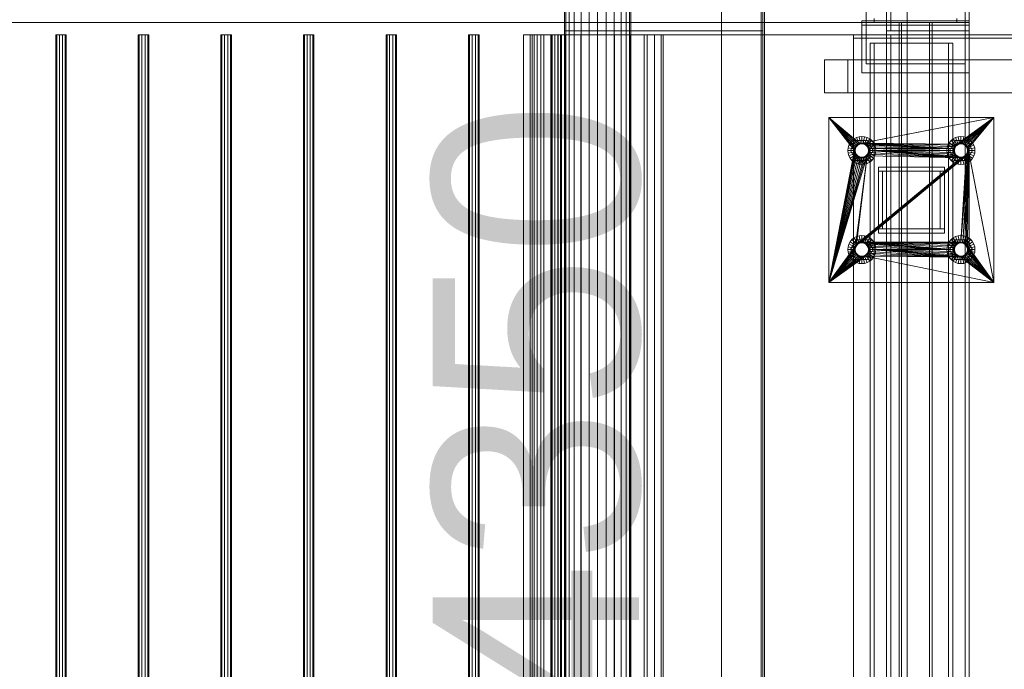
# Model space of a CAD drawing. Header units: millimetres. Extents: x -3490 to 61924, y -72580 to 6847.
# Tile 938 of 1056: x 59311 to 60504, y -17518 to -16732. Entities that reach past the tile are written whole.
import ezdxf

# ---------------------------------------------------------------- set-up
doc = ezdxf.new("R2010")
doc.units = ezdxf.units.MM
doc.layers.add('COTAS_P', color=1, linetype='Continuous', lineweight=0)
doc.layers.add('superior_secador', color=7, linetype='Continuous', lineweight=0)
doc.dimstyles.new('R19_100', dxfattribs={"dimtxt": 250, "dimasz": 150, "dimexe": 150, "dimexo": 80, "dimgap": 100, "dimtad": 1, "dimtih": 1, "dimtoh": 1, "dimdsep": 46, "dimcen": 0.09, "dimadec": 0, "dimazin": 0, "dimtfac": 1, "dimtdec": 4, "dimtofl": 0, "dimtmove": 0, "dimatfit": 3, "dimfxl": 1, "dimtolj": 1, "dimtzin": 0, "dimarcsym": 0})

# ---------------------------------------------------------------- blocks, each defined once
blk = doc.blocks.new('DIM_R29_38')
at = {"layer": 'COTAS_P'}
for p, q in [((60161.1, -15400), (60116.1, -15550)), ((61061.1, -15400), (60161.1, -15400)), ((60161.1, -19750), (60161.1, -15400)), ((60161.1, -15400), (60206.1, -15550)), ((60161.1, -19750), (60116.1, -19600)), ((60161.1, -19750), (60206.1, -19600)), ((61061.1, -19750), (60161.1, -19750))]:
    blk.add_line(p, q, dxfattribs=at)
blk.add_text('4350 P', height=250, rotation=90, dxfattribs=at).set_placement((60061.1, -17575))

msp = doc.modelspace()

# ---------------------------------------------------------------- linework, layer by layer
at = {"layer": 'superior_secador'}
for p, q in [((60211.134, -16600), (60211.134, -19400)), ((60386.134, -19400), (60386.134, -16600)), ((60386.134, -16750), (60386.134, -16600)), ((60461.134, -16600), (60461.134, -19400)), ((60461.134, -16600), (60461.134, -16750)), ((60209.134, -19380), (60209.134, -16620)), ((60213.134, -16620), (60213.134, -19380)), ((60336.134, -16785), (60336.134, -16625)), ((60456.134, -16625), (60456.134, -16785)), ((59971.134, -16640), (59971.134, -19360)), ((59972.497, -16640), (59972.497, -19360)), ((59976.493, -16640), (59976.493, -19360)), ((59982.85, -16640), (59982.85, -19360)), ((59991.134, -16640), (59991.134, -19360)), ((60000.781, -16640), (60000.781, -19360)), ((60011.134, -16640), (60011.134, -19360)), ((60021.487, -16640), (60021.487, -19360)), ((60031.134, -16640), (60031.134, -19360)), ((60039.418, -16640), (60039.418, -19360)), ((60045.775, -16640), (60045.775, -19360)), ((60049.771, -16640), (60049.771, -19360)), ((60051.134, -19360), (60051.134, -16640)), ((60361.134, -16745), (60361.134, -16680)), ((60366.134, -16680), (60366.134, -16745)), ((60456.134, -16745), (60456.134, -16680)), ((60461.134, -16675), (60461.134, -16735)), ((60461.134, -16680), (60461.134, -16745)), ((60346.134, -16735), (60346.134, -16730)), ((60446.134, -16730), (60446.134, -16735)), ((60461.134, -16730), (60461.134, -16735)), ((60461.134, -16735), (40461.134, -16735)), ((60331.134, -16738), (60331.134, -16733)), ((60331.134, -16733), (60461.134, -16733)), ((60331.134, -16796), (60331.134, -16733)), ((60461.134, -16738), (60331.134, -16738)), ((60446.134, -16735), (60346.134, -16735)), ((60376.134, -19265), (60376.134, -16735)), ((60376.134, -16735), (60416.134, -16735)), ((60376.134, -16735), (60379.134, -16735)), ((60379.134, -16735), (60379.134, -19265)), ((60413.134, -19265), (60413.134, -16735)), ((60413.134, -16735), (60416.134, -16735)), ((60416.134, -16735), (60416.134, -19265)), ((60461.134, -16733), (60461.134, -16738)), ((60461.134, -16733), (60461.134, -16796)), ((59355.997, -16750), (59354.784, -16750)), ((59354.784, -16750), (59354.784, -19250)), ((59359.172, -16750), (59355.997, -16750)), ((59355.997, -16750), (59355.997, -19250)), ((59363.096, -16750), (59359.172, -16750)), ((59359.172, -16750), (59359.172, -19250)), ((59366.271, -16750), (59363.096, -16750)), ((59363.096, -16750), (59363.096, -19250)), ((59366.271, -16750), (59367.484, -16750)), ((59366.271, -16750), (59366.271, -19250)), ((59367.484, -19250), (59367.484, -16750)), ((59455.997, -16750), (59454.784, -16750)), ((59454.784, -16750), (59454.784, -19250)), ((59459.172, -16750), (59455.997, -16750)), ((59455.997, -16750), (59455.997, -19250)), ((59463.096, -16750), (59459.172, -16750)), ((59459.172, -16750), (59459.172, -19250)), ((59466.271, -16750), (59463.096, -16750)), ((59463.096, -16750), (59463.096, -19250)), ((59466.271, -16750), (59467.484, -16750)), ((59466.271, -16750), (59466.271, -19250)), ((59467.484, -19250), (59467.484, -16750)), ((59555.997, -16750), (59554.784, -16750)), ((59554.784, -16750), (59554.784, -19250)), ((59559.172, -16750), (59555.997, -16750)), ((59555.997, -16750), (59555.997, -19250)), ((59563.096, -16750), (59559.172, -16750)), ((59559.172, -16750), (59559.172, -19250)), ((59566.271, -16750), (59563.096, -16750)), ((59563.096, -16750), (59563.096, -19250)), ((59566.271, -16750), (59567.484, -16750)), ((59566.271, -16750), (59566.271, -19250)), ((59567.484, -19250), (59567.484, -16750)), ((59655.997, -16750), (59654.784, -16750)), ((59654.784, -16750), (59654.784, -19250)), ((59659.172, -16750), (59655.997, -16750)), ((59655.997, -16750), (59655.997, -19250)), ((59663.096, -16750), (59659.172, -16750)), ((59659.172, -16750), (59659.172, -19250)), ((59666.271, -16750), (59663.096, -16750)), ((59663.096, -16750), (59663.096, -19250)), ((59666.271, -16750), (59667.484, -16750)), ((59666.271, -16750), (59666.271, -19250)), ((59667.484, -19250), (59667.484, -16750)), ((59755.997, -16750), (59754.784, -16750)), ((59754.784, -16750), (59754.784, -19250)), ((59759.172, -16750), (59755.997, -16750)), ((59755.997, -16750), (59755.997, -19250)), ((59763.096, -16750), (59759.172, -16750)), ((59759.172, -16750), (59759.172, -19250)), ((59766.271, -16750), (59763.096, -16750)), ((59763.096, -16750), (59763.096, -19250)), ((59766.271, -16750), (59767.484, -16750)), ((59766.271, -16750), (59766.271, -19250)), ((59767.484, -19250), (59767.484, -16750)), ((59855.997, -16750), (59854.784, -16750)), ((59854.784, -16750), (59854.784, -19250)), ((59859.172, -16750), (59855.997, -16750)), ((59855.997, -16750), (59855.997, -19250)), ((59863.096, -16750), (59859.172, -16750)), ((59859.172, -16750), (59859.172, -19250)), ((59866.271, -16750), (59863.096, -16750)), ((59863.096, -16750), (59863.096, -19250)), ((59866.271, -16750), (59867.484, -16750)), ((59866.271, -16750), (59866.271, -19250)), ((59867.484, -19250), (59867.484, -16750)), ((59921.134, -19250), (59921.134, -16750)), ((59921.134, -16750), (59929.467, -16750)), ((59929.467, -19250), (59929.467, -16750)), ((59929.467, -16750), (59937.801, -16750)), ((59934.343, -16750), (59931.634, -16750)), ((59931.634, -16750), (59931.634, -19250)), ((59942.285, -16750), (59934.343, -16750)), ((59934.343, -16750), (59934.343, -19250)), ((59937.801, -19250), (59937.801, -16750)), ((59937.801, -16750), (59946.134, -16750)), ((59954.919, -16750), (59942.285, -16750)), ((59942.285, -16750), (59942.285, -19250)), ((59946.134, -19250), (59946.134, -16750)), ((59946.134, -16750), (59954.467, -16750)), ((59954.467, -19250), (59954.467, -16750)), ((59954.467, -16750), (59962.801, -16750)), ((59955.997, -16750), (59954.784, -16750)), ((59954.784, -16750), (59954.784, -19250)), ((59971.384, -16750), (59954.919, -16750)), ((59954.919, -16750), (59954.919, -19250)), ((59959.172, -16750), (59955.997, -16750)), ((59955.997, -16750), (59955.997, -19250)), ((59963.096, -16750), (59959.172, -16750)), ((59959.172, -16750), (59959.172, -19250)), ((59962.801, -19250), (59962.801, -16750)), ((59962.801, -16750), (59971.134, -16750)), ((59966.271, -16750), (59963.096, -16750)), ((59963.096, -16750), (59963.096, -19250)), ((59966.271, -16750), (59967.484, -16750)), ((59966.271, -16750), (59966.271, -19250)), ((59967.484, -19250), (59967.484, -16750)), ((60211.134, -16745), (59971.134, -16745)), ((59971.134, -16750), (59971.134, -16745)), ((59971.134, -19250), (59971.134, -16750)), ((59971.134, -16750), (60211.134, -16750)), ((59990.558, -16750), (59971.384, -16750)), ((59971.384, -16750), (59971.384, -19250)), ((60011.134, -16750), (59990.558, -16750)), ((59990.558, -16750), (59990.558, -19250)), ((60031.71, -16750), (60011.134, -16750)), ((60011.134, -16750), (60011.134, -19250)), ((60050.884, -16750), (60031.71, -16750)), ((60031.71, -16750), (60031.71, -19250)), ((60067.349, -16750), (60050.884, -16750)), ((60050.884, -16750), (60050.884, -19250)), ((60079.983, -16750), (60067.349, -16750)), ((60067.349, -16750), (60067.349, -19250)), ((60211.134, -16750), (60071.134, -16750)), ((60071.134, -16750), (60071.134, -19250)), ((60321.134, -16750), (60071.134, -16750)), ((60087.925, -16750), (60079.983, -16750)), ((60079.983, -16750), (60079.983, -19250)), ((60087.925, -16750), (60090.634, -16750)), ((60087.925, -16750), (60087.925, -19250)), ((60090.634, -19250), (60090.634, -16750)), ((60211.134, -16745), (60211.134, -16750)), ((60211.134, -16750), (60211.134, -19250)), ((60321.134, -19250), (60321.134, -16750)), ((60821.891, -16750), (60321.134, -16750)), ((60321.134, -16750), (60819.063, -16750)), ((60826.134, -16750), (60321.134, -16750)), ((60321.134, -16754), (60321.134, -16750)), ((60321.134, -16754), (60826.134, -16754)), ((60361.134, -16750), (60361.134, -16745)), ((60361.134, -16745), (60461.134, -16745)), ((60366.134, -16745), (60361.134, -16745)), ((60361.134, -19250), (60361.134, -16750)), ((60361.134, -16750), (60461.134, -16750)), ((60361.134, -16750), (60366.134, -16750)), ((60366.134, -16750), (60366.134, -19250)), ((60461.134, -16750), (60386.134, -16750)), ((60461.134, -16745), (60456.134, -16745)), ((60456.134, -19250), (60456.134, -16750)), ((60456.134, -16750), (60461.134, -16750)), ((60461.134, -16745), (60461.134, -16750)), ((60461.134, -16750), (60461.134, -19250)), ((60341.134, -19240), (60341.134, -16760)), ((60341.134, -16760), (60441.134, -16760)), ((60341.134, -16760), (60346.134, -16760)), ((60346.134, -16760), (60346.134, -19240)), ((60436.134, -19240), (60436.134, -16760)), ((60436.134, -16760), (60441.134, -16760)), ((60441.134, -16760), (60441.134, -19240)), ((60285.779, -16780), (60545.779, -16780)), ((60285.779, -16820), (60285.779, -16780)), ((60285.779, -16780), (60314.063, -16780)), ((60574.063, -16780), (60314.063, -16780)), ((60314.063, -16780), (60314.063, -16820)), ((60456.134, -16785), (60336.134, -16785)), ((60341.134, -16780), (60441.134, -16780)), ((60341.134, -16780), (60341.134, -16820)), ((60441.134, -16820), (60441.134, -16780)), ((60461.134, -16796), (60331.134, -16796)), ((60545.779, -16820), (60285.779, -16820)), ((60314.063, -16820), (60285.779, -16820)), ((60314.063, -16820), (60574.063, -16820)), ((60341.134, -16820), (60441.134, -16820)), ((60291.134, -17050), (60291.134, -16850)), ((60291.134, -16850), (60322.134, -16890)), ((60291.134, -16850), (60322.441, -16887.671)), ((60291.134, -16850), (60323.34, -16885.5)), ((60291.134, -16850), (60324.77, -16883.636)), ((60291.134, -16850), (60326.634, -16882.206)), ((60291.134, -16850), (60328.805, -16881.307)), ((60291.134, -16850), (60491.134, -16850)), ((60491.134, -16850), (60328.805, -16881.307)), ((60491.134, -16850), (60331.134, -16881)), ((60491.134, -16850), (60446.634, -16882.206)), ((60491.134, -16850), (60448.805, -16881.307)), ((60491.134, -16850), (60451.134, -16881)), ((60491.134, -16850), (60453.463, -16881.307)), ((60491.134, -16850), (60455.634, -16882.206)), ((60491.134, -16850), (60457.498, -16883.636)), ((60491.134, -16850), (60458.928, -16885.5)), ((60491.134, -16850), (60459.827, -16887.671)), ((60491.134, -16850), (60491.134, -17050)), ((60327.817, -16873.327), (60324.628, -16874.294)), ((60331.134, -16873), (60327.817, -16873.327)), ((60329.476, -16881.663), (60327.817, -16873.327)), ((60334.45, -16873.327), (60331.134, -16873)), ((60331.134, -16881.5), (60331.134, -16873)), ((60332.792, -16881.663), (60334.45, -16873.327)), ((60337.639, -16874.294), (60334.45, -16873.327)), ((60447.817, -16873.327), (60444.628, -16874.294)), ((60451.134, -16873), (60447.817, -16873.327)), ((60449.476, -16881.663), (60447.817, -16873.327)), ((60454.45, -16873.327), (60451.134, -16873)), ((60451.134, -16881.5), (60451.134, -16873)), ((60452.792, -16881.663), (60454.45, -16873.327)), ((60457.639, -16874.294), (60454.45, -16873.327)), ((60315.428, -16883.494), (60314.461, -16886.683)), ((60316.999, -16880.555), (60315.428, -16883.494)), ((60323.281, -16886.747), (60315.428, -16883.494)), ((60319.113, -16877.979), (60316.999, -16880.555)), ((60324.066, -16885.278), (60316.999, -16880.555)), ((60317.284, -16890), (60324.209, -16878.006)), ((60321.689, -16875.865), (60319.113, -16877.979)), ((60325.123, -16883.99), (60319.113, -16877.979)), ((60324.628, -16874.294), (60321.689, -16875.865)), ((60326.412, -16882.933), (60321.689, -16875.865)), ((60323.34, -16885.5), (60322.441, -16887.671)), ((60323.281, -16886.747), (60324.066, -16885.278)), ((60324.77, -16883.636), (60323.34, -16885.5)), ((60323.525, -16887.528), (60324.662, -16885.298)), ((60324.066, -16885.278), (60325.123, -16883.99)), ((60324.209, -16878.006), (60338.059, -16878.006)), ((60327.881, -16882.147), (60324.628, -16874.294)), ((60324.662, -16885.298), (60326.432, -16883.528)), ((60326.634, -16882.206), (60324.77, -16883.636)), ((60325.123, -16883.99), (60326.412, -16882.933)), ((60326.412, -16882.933), (60327.881, -16882.147)), ((60326.432, -16883.528), (60328.662, -16882.392)), ((60328.805, -16881.307), (60326.634, -16882.206)), ((60327.881, -16882.147), (60329.476, -16881.663)), ((60328.662, -16882.392), (60331.134, -16882)), ((60331.134, -16881), (60328.805, -16881.307)), ((60329.476, -16881.663), (60331.134, -16881.5)), ((60333.463, -16881.307), (60331.134, -16881)), ((60331.134, -16881), (60442.441, -16887.671)), ((60331.134, -16881), (60443.34, -16885.5)), ((60331.134, -16881), (60444.77, -16883.636)), ((60331.134, -16881), (60446.634, -16882.206)), ((60331.134, -16881.5), (60332.792, -16881.663)), ((60331.134, -16882), (60333.606, -16882.392)), ((60332.792, -16881.663), (60334.387, -16882.147)), ((60335.634, -16882.206), (60333.463, -16881.307)), ((60333.463, -16881.307), (60442.441, -16887.671)), ((60333.606, -16882.392), (60335.836, -16883.528)), ((60334.387, -16882.147), (60337.639, -16874.294)), ((60334.387, -16882.147), (60335.856, -16882.933)), ((60337.498, -16883.636), (60335.634, -16882.206)), ((60335.634, -16882.206), (60442.441, -16887.671)), ((60335.836, -16883.528), (60337.606, -16885.298)), ((60335.856, -16882.933), (60340.579, -16875.865)), ((60335.856, -16882.933), (60337.144, -16883.99)), ((60337.144, -16883.99), (60343.155, -16877.979)), ((60337.144, -16883.99), (60338.201, -16885.278)), ((60338.928, -16885.5), (60337.498, -16883.636)), ((60337.498, -16883.636), (60442.441, -16887.671)), ((60337.606, -16885.298), (60338.742, -16887.528)), ((60340.579, -16875.865), (60337.639, -16874.294)), ((60338.059, -16878.006), (60344.984, -16890)), ((60338.201, -16885.278), (60345.269, -16880.555)), ((60338.201, -16885.278), (60338.987, -16886.747)), ((60339.827, -16887.671), (60338.928, -16885.5)), ((60338.928, -16885.5), (60442.441, -16887.671)), ((60338.987, -16886.747), (60346.84, -16883.494)), ((60343.155, -16877.979), (60340.579, -16875.865)), ((60345.269, -16880.555), (60343.155, -16877.979)), ((60346.84, -16883.494), (60345.269, -16880.555)), ((60347.807, -16886.683), (60346.84, -16883.494)), ((60435.428, -16883.494), (60434.461, -16886.683)), ((60436.999, -16880.555), (60435.428, -16883.494)), ((60443.281, -16886.747), (60435.428, -16883.494)), ((60439.113, -16877.979), (60436.999, -16880.555)), ((60444.066, -16885.278), (60436.999, -16880.555)), ((60437.284, -16890), (60444.209, -16878.006)), ((60441.689, -16875.865), (60439.113, -16877.979)), ((60445.123, -16883.99), (60439.113, -16877.979)), ((60444.628, -16874.294), (60441.689, -16875.865)), ((60446.412, -16882.933), (60441.689, -16875.865)), ((60443.34, -16885.5), (60442.441, -16887.671)), ((60443.281, -16886.747), (60444.066, -16885.278)), ((60444.77, -16883.636), (60443.34, -16885.5)), ((60443.525, -16887.528), (60444.662, -16885.298)), ((60444.066, -16885.278), (60445.123, -16883.99)), ((60444.209, -16878.006), (60458.059, -16878.006)), ((60447.881, -16882.147), (60444.628, -16874.294)), ((60444.662, -16885.298), (60446.432, -16883.528)), ((60446.634, -16882.206), (60444.77, -16883.636)), ((60445.123, -16883.99), (60446.412, -16882.933)), ((60446.412, -16882.933), (60447.881, -16882.147)), ((60446.432, -16883.528), (60448.662, -16882.392)), ((60448.805, -16881.307), (60446.634, -16882.206)), ((60447.881, -16882.147), (60449.476, -16881.663)), ((60448.662, -16882.392), (60451.134, -16882)), ((60451.134, -16881), (60448.805, -16881.307)), ((60449.476, -16881.663), (60451.134, -16881.5)), ((60453.463, -16881.307), (60451.134, -16881)), ((60451.134, -16881.5), (60452.792, -16881.663)), ((60451.134, -16882), (60453.606, -16882.392)), ((60452.792, -16881.663), (60454.387, -16882.147)), ((60455.634, -16882.206), (60453.463, -16881.307)), ((60453.606, -16882.392), (60455.836, -16883.528)), ((60454.387, -16882.147), (60457.639, -16874.294)), ((60454.387, -16882.147), (60455.856, -16882.933)), ((60457.498, -16883.636), (60455.634, -16882.206)), ((60455.836, -16883.528), (60457.606, -16885.298)), ((60455.856, -16882.933), (60460.579, -16875.865)), ((60455.856, -16882.933), (60457.144, -16883.99)), ((60457.144, -16883.99), (60463.155, -16877.979)), ((60457.144, -16883.99), (60458.201, -16885.278)), ((60458.928, -16885.5), (60457.498, -16883.636)), ((60457.606, -16885.298), (60458.742, -16887.528)), ((60460.579, -16875.865), (60457.639, -16874.294)), ((60458.059, -16878.006), (60464.984, -16890)), ((60458.201, -16885.278), (60465.269, -16880.555)), ((60458.201, -16885.278), (60458.987, -16886.747)), ((60459.827, -16887.671), (60458.928, -16885.5)), ((60458.987, -16886.747), (60466.84, -16883.494)), ((60463.155, -16877.979), (60460.579, -16875.865)), ((60465.269, -16880.555), (60463.155, -16877.979)), ((60466.84, -16883.494), (60465.269, -16880.555)), ((60467.807, -16886.683), (60466.84, -16883.494)), ((60291.134, -17050), (60322.134, -16890)), ((60322.441, -16892.329), (60291.134, -17050)), ((60323.34, -16894.5), (60291.134, -17050)), ((60324.77, -16896.364), (60291.134, -17050)), ((60337.498, -16896.364), (60291.134, -17050)), ((60314.461, -16886.683), (60314.134, -16890)), ((60322.634, -16890), (60314.134, -16890)), ((60314.134, -16890), (60314.461, -16893.317)), ((60322.797, -16888.342), (60314.461, -16886.683)), ((60322.797, -16891.658), (60314.461, -16893.317)), ((60314.461, -16893.317), (60315.428, -16896.506)), ((60323.281, -16893.253), (60315.428, -16896.506)), ((60315.428, -16896.506), (60316.999, -16899.445)), ((60324.066, -16894.722), (60316.999, -16899.445)), ((60324.209, -16901.994), (60317.284, -16890)), ((60325.123, -16896.01), (60319.113, -16902.021)), ((60326.412, -16897.067), (60321.689, -16904.135)), ((60322.441, -16887.671), (60322.134, -16890)), ((60322.134, -16890), (60322.441, -16892.329)), ((60322.441, -16892.329), (60323.34, -16894.5)), ((60322.634, -16890), (60322.797, -16888.342)), ((60322.797, -16891.658), (60322.634, -16890)), ((60322.797, -16888.342), (60323.281, -16886.747)), ((60323.281, -16893.253), (60322.797, -16891.658)), ((60323.134, -16890), (60323.525, -16887.528)), ((60323.525, -16892.472), (60323.134, -16890)), ((60324.066, -16894.722), (60323.281, -16893.253)), ((60323.34, -16894.5), (60324.77, -16896.364)), ((60337.498, -16896.364), (60323.34, -17005.5)), ((60324.662, -16894.702), (60323.525, -16892.472)), ((60325.123, -16896.01), (60324.066, -16894.722)), ((60326.432, -16896.472), (60324.662, -16894.702)), ((60324.77, -16896.364), (60326.634, -16897.794)), ((60337.498, -16896.364), (60324.77, -17003.636)), ((60457.498, -16896.364), (60324.77, -17003.636)), ((60326.412, -16897.067), (60325.123, -16896.01)), ((60327.881, -16897.853), (60326.412, -16897.067)), ((60328.662, -16897.608), (60326.432, -16896.472)), ((60457.498, -16896.364), (60326.634, -17002.206)), ((60331.134, -16898), (60328.662, -16897.608)), ((60457.498, -16896.364), (60328.805, -17001.307)), ((60457.498, -16896.364), (60331.134, -17001)), ((60333.606, -16897.608), (60331.134, -16898)), ((60335.836, -16896.472), (60333.606, -16897.608)), ((60335.856, -16897.067), (60334.387, -16897.853)), ((60335.634, -16897.794), (60337.498, -16896.364)), ((60337.606, -16894.702), (60335.836, -16896.472)), ((60337.144, -16896.01), (60335.856, -16897.067)), ((60335.856, -16897.067), (60340.579, -16904.135)), ((60338.201, -16894.722), (60337.144, -16896.01)), ((60337.144, -16896.01), (60343.155, -16902.021)), ((60337.498, -16896.364), (60338.928, -16894.5)), ((60451.134, -16899), (60337.498, -16896.364)), ((60338.742, -16892.472), (60337.606, -16894.702)), ((60344.984, -16890), (60338.059, -16901.994)), ((60338.987, -16893.253), (60338.201, -16894.722)), ((60338.201, -16894.722), (60345.269, -16899.445)), ((60338.742, -16887.528), (60339.134, -16890)), ((60339.134, -16890), (60338.742, -16892.472)), ((60338.928, -16894.5), (60339.827, -16892.329)), ((60451.134, -16899), (60338.928, -16894.5)), ((60338.987, -16886.747), (60339.471, -16888.342)), ((60339.471, -16891.658), (60338.987, -16893.253)), ((60338.987, -16893.253), (60346.84, -16896.506)), ((60339.471, -16888.342), (60347.807, -16886.683)), ((60339.471, -16888.342), (60339.634, -16890)), ((60339.634, -16890), (60339.471, -16891.658)), ((60339.471, -16891.658), (60347.807, -16893.317)), ((60348.134, -16890), (60339.634, -16890)), ((60340.134, -16890), (60339.827, -16887.671)), ((60339.827, -16887.671), (60442.441, -16887.671)), ((60339.827, -16892.329), (60340.134, -16890)), ((60451.134, -16899), (60339.827, -16892.329)), ((60340.134, -16890), (60442.441, -16887.671)), ((60442.134, -16890), (60340.134, -16890)), ((60442.441, -16892.329), (60340.134, -16890)), ((60443.34, -16894.5), (60340.134, -16890)), ((60444.77, -16896.364), (60340.134, -16890)), ((60446.634, -16897.794), (60340.134, -16890)), ((60448.805, -16898.693), (60340.134, -16890)), ((60451.134, -16899), (60340.134, -16890)), ((60345.269, -16899.445), (60346.84, -16896.506)), ((60346.84, -16896.506), (60347.807, -16893.317)), ((60348.134, -16890), (60347.807, -16886.683)), ((60347.807, -16893.317), (60348.134, -16890)), ((60434.461, -16886.683), (60434.134, -16890)), ((60442.634, -16890), (60434.134, -16890)), ((60434.134, -16890), (60434.461, -16893.317)), ((60442.797, -16888.342), (60434.461, -16886.683)), ((60442.797, -16891.658), (60434.461, -16893.317)), ((60434.461, -16893.317), (60435.428, -16896.506)), ((60443.281, -16893.253), (60435.428, -16896.506)), ((60435.428, -16896.506), (60436.999, -16899.445)), ((60444.066, -16894.722), (60436.999, -16899.445)), ((60444.209, -16901.994), (60437.284, -16890)), ((60445.123, -16896.01), (60439.113, -16902.021)), ((60446.412, -16897.067), (60441.689, -16904.135)), ((60442.441, -16887.671), (60442.134, -16890)), ((60442.134, -16890), (60442.441, -16892.329)), ((60442.441, -16892.329), (60443.34, -16894.5)), ((60442.634, -16890), (60442.797, -16888.342)), ((60442.797, -16891.658), (60442.634, -16890)), ((60442.797, -16888.342), (60443.281, -16886.747)), ((60443.281, -16893.253), (60442.797, -16891.658)), ((60443.134, -16890), (60443.525, -16887.528)), ((60443.525, -16892.472), (60443.134, -16890)), ((60444.066, -16894.722), (60443.281, -16893.253)), ((60443.34, -16894.5), (60444.77, -16896.364)), ((60444.662, -16894.702), (60443.525, -16892.472)), ((60445.123, -16896.01), (60444.066, -16894.722)), ((60446.432, -16896.472), (60444.662, -16894.702)), ((60444.77, -16896.364), (60446.634, -16897.794)), ((60446.412, -16897.067), (60445.123, -16896.01)), ((60447.881, -16897.853), (60446.412, -16897.067)), ((60448.662, -16897.608), (60446.432, -16896.472)), ((60451.134, -16898), (60448.662, -16897.608)), ((60460.134, -16890), (60451.134, -17001)), ((60459.827, -16892.329), (60451.134, -17001)), ((60458.928, -16894.5), (60451.134, -17001)), ((60457.498, -16896.364), (60451.134, -17001)), ((60453.606, -16897.608), (60451.134, -16898)), ((60460.134, -16890), (60453.463, -17001.307)), ((60455.836, -16896.472), (60453.606, -16897.608)), ((60455.856, -16897.067), (60454.387, -16897.853)), ((60455.634, -17002.206), (60460.134, -16890)), ((60455.634, -16897.794), (60457.498, -16896.364)), ((60457.606, -16894.702), (60455.836, -16896.472)), ((60457.144, -16896.01), (60455.856, -16897.067)), ((60455.856, -16897.067), (60460.579, -16904.135)), ((60458.201, -16894.722), (60457.144, -16896.01)), ((60457.144, -16896.01), (60463.155, -16902.021)), ((60457.498, -17003.636), (60460.134, -16890)), ((60457.498, -16896.364), (60458.928, -16894.5)), ((60458.742, -16892.472), (60457.606, -16894.702)), ((60464.984, -16890), (60458.059, -16901.994)), ((60458.987, -16893.253), (60458.201, -16894.722)), ((60458.201, -16894.722), (60465.269, -16899.445)), ((60458.742, -16887.528), (60459.134, -16890)), ((60459.134, -16890), (60458.742, -16892.472)), ((60458.928, -17005.5), (60460.134, -16890)), ((60458.928, -16894.5), (60459.827, -16892.329)), ((60458.987, -16886.747), (60459.471, -16888.342)), ((60459.471, -16891.658), (60458.987, -16893.253)), ((60458.987, -16893.253), (60466.84, -16896.506)), ((60459.471, -16888.342), (60467.807, -16886.683)), ((60459.471, -16888.342), (60459.634, -16890)), ((60459.634, -16890), (60459.471, -16891.658)), ((60459.471, -16891.658), (60467.807, -16893.317)), ((60468.134, -16890), (60459.634, -16890)), ((60491.134, -17050), (60459.827, -16887.671)), ((60460.134, -16890), (60459.827, -16887.671)), ((60459.827, -16892.329), (60460.134, -16890)), ((60491.134, -17050), (60460.134, -16890)), ((60465.269, -16899.445), (60466.84, -16896.506)), ((60466.84, -16896.506), (60467.807, -16893.317)), ((60468.134, -16890), (60467.807, -16886.683)), ((60467.807, -16893.317), (60468.134, -16890)), ((60326.634, -16897.794), (60291.134, -17050)), ((60335.634, -16897.794), (60291.134, -17050)), ((60328.805, -16898.693), (60291.134, -17050)), ((60333.463, -16898.693), (60291.134, -17050)), ((60331.134, -16899), (60291.134, -17050)), ((60316.999, -16899.445), (60319.113, -16902.021)), ((60319.113, -16902.021), (60321.689, -16904.135)), ((60321.689, -16904.135), (60324.628, -16905.706)), ((60338.059, -16901.994), (60324.209, -16901.994)), ((60327.881, -16897.853), (60324.628, -16905.706)), ((60324.628, -16905.706), (60327.817, -16906.673)), ((60455.634, -16897.794), (60324.77, -17003.636)), ((60453.463, -16898.693), (60324.77, -17003.636)), ((60451.134, -16899), (60324.77, -17003.636)), ((60326.634, -16897.794), (60328.805, -16898.693)), ((60329.476, -16898.337), (60327.817, -16906.673)), ((60327.817, -16906.673), (60331.134, -16907)), ((60329.476, -16898.337), (60327.881, -16897.853)), ((60328.805, -16898.693), (60331.134, -16899)), ((60331.134, -16898.5), (60329.476, -16898.337)), ((60332.792, -16898.337), (60331.134, -16898.5)), ((60331.134, -16898.5), (60331.134, -16907)), ((60331.134, -16899), (60333.463, -16898.693)), ((60331.134, -16907), (60334.45, -16906.673)), ((60334.387, -16897.853), (60332.792, -16898.337)), ((60332.792, -16898.337), (60334.45, -16906.673)), ((60333.463, -16898.693), (60335.634, -16897.794)), ((60334.387, -16897.853), (60337.639, -16905.706)), ((60334.45, -16906.673), (60337.639, -16905.706)), ((60337.639, -16905.706), (60340.579, -16904.135)), ((60340.579, -16904.135), (60343.155, -16902.021)), ((60343.155, -16902.021), (60345.269, -16899.445)), ((60436.999, -16899.445), (60439.113, -16902.021)), ((60439.113, -16902.021), (60441.689, -16904.135)), ((60441.689, -16904.135), (60444.628, -16905.706)), ((60458.059, -16901.994), (60444.209, -16901.994)), ((60447.881, -16897.853), (60444.628, -16905.706)), ((60444.628, -16905.706), (60447.817, -16906.673)), ((60446.634, -16897.794), (60448.805, -16898.693)), ((60449.476, -16898.337), (60447.817, -16906.673)), ((60447.817, -16906.673), (60451.134, -16907)), ((60449.476, -16898.337), (60447.881, -16897.853)), ((60448.805, -16898.693), (60451.134, -16899)), ((60451.134, -16898.5), (60449.476, -16898.337)), ((60452.792, -16898.337), (60451.134, -16898.5)), ((60451.134, -16898.5), (60451.134, -16907)), ((60451.134, -16899), (60453.463, -16898.693)), ((60451.134, -16907), (60454.45, -16906.673)), ((60454.387, -16897.853), (60452.792, -16898.337)), ((60452.792, -16898.337), (60454.45, -16906.673)), ((60453.463, -16898.693), (60455.634, -16897.794)), ((60454.387, -16897.853), (60457.639, -16905.706)), ((60454.45, -16906.673), (60457.639, -16905.706)), ((60457.639, -16905.706), (60460.579, -16904.135)), ((60460.579, -16904.135), (60463.155, -16902.021)), ((60463.155, -16902.021), (60465.269, -16899.445)), ((60351.134, -16915), (60351.134, -16910)), ((60351.134, -16910), (60431.134, -16910)), ((60431.134, -16915), (60351.134, -16915)), ((60351.134, -16985), (60351.134, -16915)), ((60351.134, -16915), (60356.134, -16915)), ((60356.134, -16915), (60356.134, -16985)), ((60426.134, -16985), (60426.134, -16915)), ((60426.134, -16915), (60431.134, -16915)), ((60431.134, -16910), (60431.134, -16915)), ((60431.134, -16915), (60431.134, -16985)), ((60331.134, -16993), (60327.817, -16993.327)), ((60334.45, -16993.327), (60331.134, -16993)), ((60331.134, -17001.5), (60331.134, -16993)), ((60351.134, -16990), (60351.134, -16985)), ((60351.134, -16985), (60431.134, -16985)), ((60356.134, -16985), (60351.134, -16985)), ((60431.134, -16990), (60351.134, -16990)), ((60431.134, -16985), (60426.134, -16985)), ((60431.134, -16985), (60431.134, -16990)), ((60451.134, -16993), (60447.817, -16993.327)), ((60454.45, -16993.327), (60451.134, -16993)), ((60451.134, -17001.5), (60451.134, -16993)), ((60315.428, -17003.494), (60314.461, -17006.683)), ((60316.999, -17000.555), (60315.428, -17003.494)), ((60323.281, -17006.747), (60315.428, -17003.494)), ((60319.113, -16997.979), (60316.999, -17000.555)), ((60324.066, -17005.278), (60316.999, -17000.555)), ((60317.284, -17010), (60324.209, -16998.006)), ((60321.689, -16995.865), (60319.113, -16997.979)), ((60325.123, -17003.99), (60319.113, -16997.979)), ((60324.628, -16994.294), (60321.689, -16995.865)), ((60326.412, -17002.933), (60321.689, -16995.865)), ((60324.77, -17003.636), (60323.34, -17005.5)), ((60324.066, -17005.278), (60325.123, -17003.99)), ((60324.209, -16998.006), (60338.059, -16998.006)), ((60327.817, -16993.327), (60324.628, -16994.294)), ((60327.881, -17002.147), (60324.628, -16994.294)), ((60324.662, -17005.298), (60326.432, -17003.528)), ((60326.634, -17002.206), (60324.77, -17003.636)), ((60325.123, -17003.99), (60326.412, -17002.933)), ((60326.412, -17002.933), (60327.881, -17002.147)), ((60326.432, -17003.528), (60328.662, -17002.392)), ((60328.805, -17001.307), (60326.634, -17002.206)), ((60329.476, -17001.663), (60327.817, -16993.327)), ((60327.881, -17002.147), (60329.476, -17001.663)), ((60328.662, -17002.392), (60331.134, -17002)), ((60331.134, -17001), (60328.805, -17001.307)), ((60329.476, -17001.663), (60331.134, -17001.5)), ((60333.463, -17001.307), (60331.134, -17001)), ((60331.134, -17001), (60442.134, -17010)), ((60331.134, -17001), (60442.441, -17007.671)), ((60331.134, -17001), (60443.34, -17005.5)), ((60331.134, -17001), (60444.77, -17003.636)), ((60331.134, -17001), (60446.634, -17002.206)), ((60331.134, -17001), (60448.805, -17001.307)), ((60331.134, -17001), (60451.134, -17001)), ((60331.134, -17001.5), (60332.792, -17001.663)), ((60331.134, -17002), (60333.606, -17002.392)), ((60332.792, -17001.663), (60334.45, -16993.327)), ((60332.792, -17001.663), (60334.387, -17002.147)), ((60335.634, -17002.206), (60333.463, -17001.307)), ((60333.463, -17001.307), (60442.134, -17010)), ((60333.606, -17002.392), (60335.836, -17003.528)), ((60334.387, -17002.147), (60337.639, -16994.294)), ((60334.387, -17002.147), (60335.856, -17002.933)), ((60337.639, -16994.294), (60334.45, -16993.327)), ((60337.498, -17003.636), (60335.634, -17002.206)), ((60335.634, -17002.206), (60442.134, -17010)), ((60335.836, -17003.528), (60337.606, -17005.298)), ((60335.856, -17002.933), (60340.579, -16995.865)), ((60335.856, -17002.933), (60337.144, -17003.99)), ((60337.144, -17003.99), (60343.155, -16997.979)), ((60337.144, -17003.99), (60338.201, -17005.278)), ((60338.928, -17005.5), (60337.498, -17003.636)), ((60337.498, -17003.636), (60442.134, -17010)), ((60340.579, -16995.865), (60337.639, -16994.294)), ((60338.059, -16998.006), (60344.984, -17010)), ((60338.201, -17005.278), (60345.269, -17000.555)), ((60338.987, -17006.747), (60346.84, -17003.494)), ((60343.155, -16997.979), (60340.579, -16995.865)), ((60345.269, -17000.555), (60343.155, -16997.979)), ((60346.84, -17003.494), (60345.269, -17000.555)), ((60347.807, -17006.683), (60346.84, -17003.494)), ((60435.428, -17003.494), (60434.461, -17006.683)), ((60436.999, -17000.555), (60435.428, -17003.494)), ((60443.281, -17006.747), (60435.428, -17003.494)), ((60439.113, -16997.979), (60436.999, -17000.555)), ((60444.066, -17005.278), (60436.999, -17000.555)), ((60437.284, -17010), (60444.209, -16998.006)), ((60441.689, -16995.865), (60439.113, -16997.979)), ((60445.123, -17003.99), (60439.113, -16997.979)), ((60444.628, -16994.294), (60441.689, -16995.865)), ((60446.412, -17002.933), (60441.689, -16995.865)), ((60444.77, -17003.636), (60443.34, -17005.5)), ((60444.066, -17005.278), (60445.123, -17003.99)), ((60444.209, -16998.006), (60458.059, -16998.006)), ((60447.817, -16993.327), (60444.628, -16994.294)), ((60447.881, -17002.147), (60444.628, -16994.294)), ((60444.662, -17005.298), (60446.432, -17003.528)), ((60446.634, -17002.206), (60444.77, -17003.636)), ((60445.123, -17003.99), (60446.412, -17002.933)), ((60446.412, -17002.933), (60447.881, -17002.147)), ((60446.432, -17003.528), (60448.662, -17002.392)), ((60448.805, -17001.307), (60446.634, -17002.206)), ((60449.476, -17001.663), (60447.817, -16993.327)), ((60447.881, -17002.147), (60449.476, -17001.663)), ((60448.662, -17002.392), (60451.134, -17002)), ((60451.134, -17001), (60448.805, -17001.307)), ((60449.476, -17001.663), (60451.134, -17001.5)), ((60453.463, -17001.307), (60451.134, -17001)), ((60451.134, -17001.5), (60452.792, -17001.663)), ((60451.134, -17002), (60453.606, -17002.392)), ((60452.792, -17001.663), (60454.45, -16993.327)), ((60452.792, -17001.663), (60454.387, -17002.147)), ((60455.634, -17002.206), (60453.463, -17001.307)), ((60453.606, -17002.392), (60455.836, -17003.528)), ((60454.387, -17002.147), (60457.639, -16994.294)), ((60454.387, -17002.147), (60455.856, -17002.933)), ((60457.639, -16994.294), (60454.45, -16993.327)), ((60457.498, -17003.636), (60455.634, -17002.206)), ((60455.836, -17003.528), (60457.606, -17005.298)), ((60455.856, -17002.933), (60460.579, -16995.865)), ((60455.856, -17002.933), (60457.144, -17003.99)), ((60457.144, -17003.99), (60463.155, -16997.979)), ((60457.144, -17003.99), (60458.201, -17005.278)), ((60458.928, -17005.5), (60457.498, -17003.636)), ((60460.579, -16995.865), (60457.639, -16994.294)), ((60458.059, -16998.006), (60464.984, -17010)), ((60458.201, -17005.278), (60465.269, -17000.555)), ((60458.987, -17006.747), (60466.84, -17003.494)), ((60463.155, -16997.979), (60460.579, -16995.865)), ((60465.269, -17000.555), (60463.155, -16997.979)), ((60466.84, -17003.494), (60465.269, -17000.555)), ((60467.807, -17006.683), (60466.84, -17003.494)), ((60291.134, -17050), (60323.34, -17005.5)), ((60291.134, -17050), (60322.441, -17007.671)), ((60322.134, -17010), (60291.134, -17050)), ((60322.441, -17012.329), (60291.134, -17050)), ((60323.34, -17014.5), (60291.134, -17050)), ((60324.77, -17016.364), (60291.134, -17050)), ((60314.461, -17006.683), (60314.134, -17010)), ((60322.634, -17010), (60314.134, -17010)), ((60314.134, -17010), (60314.461, -17013.317)), ((60322.797, -17008.342), (60314.461, -17006.683)), ((60322.797, -17011.658), (60314.461, -17013.317)), ((60314.461, -17013.317), (60315.428, -17016.506)), ((60323.281, -17013.253), (60315.428, -17016.506)), ((60315.428, -17016.506), (60316.999, -17019.445)), ((60324.066, -17014.722), (60316.999, -17019.445)), ((60324.209, -17021.994), (60317.284, -17010)), ((60325.123, -17016.01), (60319.113, -17022.021)), ((60322.441, -17007.671), (60322.134, -17010)), ((60322.134, -17010), (60322.441, -17012.329)), ((60323.34, -17005.5), (60322.441, -17007.671)), ((60322.441, -17012.329), (60323.34, -17014.5)), ((60322.634, -17010), (60322.797, -17008.342)), ((60322.797, -17011.658), (60322.634, -17010)), ((60322.797, -17008.342), (60323.281, -17006.747)), ((60323.281, -17013.253), (60322.797, -17011.658)), ((60323.134, -17010), (60323.525, -17007.528)), ((60323.525, -17012.472), (60323.134, -17010)), ((60323.281, -17006.747), (60324.066, -17005.278)), ((60324.066, -17014.722), (60323.281, -17013.253)), ((60323.34, -17014.5), (60324.77, -17016.364)), ((60323.525, -17007.528), (60324.662, -17005.298)), ((60324.662, -17014.702), (60323.525, -17012.472)), ((60325.123, -17016.01), (60324.066, -17014.722)), ((60326.432, -17016.472), (60324.662, -17014.702)), ((60324.77, -17016.364), (60326.634, -17017.794)), ((60326.412, -17017.067), (60325.123, -17016.01)), ((60328.662, -17017.608), (60326.432, -17016.472)), ((60335.836, -17016.472), (60333.606, -17017.608)), ((60335.634, -17017.794), (60337.498, -17016.364)), ((60337.606, -17014.702), (60335.836, -17016.472)), ((60337.144, -17016.01), (60335.856, -17017.067)), ((60338.201, -17014.722), (60337.144, -17016.01)), ((60337.144, -17016.01), (60343.155, -17022.021)), ((60337.498, -17016.364), (60338.928, -17014.5)), ((60451.134, -17019), (60337.498, -17016.364)), ((60337.606, -17005.298), (60338.742, -17007.528)), ((60338.742, -17012.472), (60337.606, -17014.702)), ((60344.984, -17010), (60338.059, -17021.994)), ((60338.201, -17005.278), (60338.987, -17006.747)), ((60338.987, -17013.253), (60338.201, -17014.722)), ((60338.201, -17014.722), (60345.269, -17019.445)), ((60338.742, -17007.528), (60339.134, -17010)), ((60339.134, -17010), (60338.742, -17012.472)), ((60339.827, -17007.671), (60338.928, -17005.5)), ((60338.928, -17005.5), (60442.134, -17010)), ((60338.928, -17014.5), (60339.827, -17012.329)), ((60451.134, -17019), (60338.928, -17014.5)), ((60338.987, -17006.747), (60339.471, -17008.342)), ((60339.471, -17011.658), (60338.987, -17013.253)), ((60338.987, -17013.253), (60346.84, -17016.506)), ((60339.471, -17008.342), (60347.807, -17006.683)), ((60339.471, -17008.342), (60339.634, -17010)), ((60339.634, -17010), (60339.471, -17011.658)), ((60339.471, -17011.658), (60347.807, -17013.317)), ((60348.134, -17010), (60339.634, -17010)), ((60340.134, -17010), (60339.827, -17007.671)), ((60339.827, -17007.671), (60442.134, -17010)), ((60339.827, -17012.329), (60340.134, -17010)), ((60451.134, -17019), (60339.827, -17012.329)), ((60442.134, -17010), (60340.134, -17010)), ((60442.441, -17012.329), (60340.134, -17010)), ((60443.34, -17014.5), (60340.134, -17010)), ((60444.77, -17016.364), (60340.134, -17010)), ((60446.634, -17017.794), (60340.134, -17010)), ((60448.805, -17018.693), (60340.134, -17010)), ((60451.134, -17019), (60340.134, -17010)), ((60345.269, -17019.445), (60346.84, -17016.506)), ((60346.84, -17016.506), (60347.807, -17013.317)), ((60348.134, -17010), (60347.807, -17006.683)), ((60347.807, -17013.317), (60348.134, -17010)), ((60434.461, -17006.683), (60434.134, -17010)), ((60442.634, -17010), (60434.134, -17010)), ((60434.134, -17010), (60434.461, -17013.317)), ((60442.797, -17008.342), (60434.461, -17006.683)), ((60442.797, -17011.658), (60434.461, -17013.317)), ((60434.461, -17013.317), (60435.428, -17016.506)), ((60443.281, -17013.253), (60435.428, -17016.506)), ((60435.428, -17016.506), (60436.999, -17019.445)), ((60444.066, -17014.722), (60436.999, -17019.445)), ((60444.209, -17021.994), (60437.284, -17010)), ((60445.123, -17016.01), (60439.113, -17022.021)), ((60442.441, -17007.671), (60442.134, -17010)), ((60442.134, -17010), (60442.441, -17012.329)), ((60443.34, -17005.5), (60442.441, -17007.671)), ((60442.441, -17012.329), (60443.34, -17014.5)), ((60442.634, -17010), (60442.797, -17008.342)), ((60442.797, -17011.658), (60442.634, -17010)), ((60442.797, -17008.342), (60443.281, -17006.747)), ((60443.281, -17013.253), (60442.797, -17011.658)), ((60443.134, -17010), (60443.525, -17007.528)), ((60443.525, -17012.472), (60443.134, -17010)), ((60443.281, -17006.747), (60444.066, -17005.278)), ((60444.066, -17014.722), (60443.281, -17013.253)), ((60443.34, -17014.5), (60444.77, -17016.364)), ((60443.525, -17007.528), (60444.662, -17005.298)), ((60444.662, -17014.702), (60443.525, -17012.472)), ((60445.123, -17016.01), (60444.066, -17014.722)), ((60446.432, -17016.472), (60444.662, -17014.702)), ((60444.77, -17016.364), (60446.634, -17017.794)), ((60446.412, -17017.067), (60445.123, -17016.01)), ((60448.662, -17017.608), (60446.432, -17016.472)), ((60455.836, -17016.472), (60453.606, -17017.608)), ((60455.634, -17017.794), (60457.498, -17016.364)), ((60457.606, -17014.702), (60455.836, -17016.472)), ((60457.144, -17016.01), (60455.856, -17017.067)), ((60458.201, -17014.722), (60457.144, -17016.01)), ((60457.144, -17016.01), (60463.155, -17022.021)), ((60457.498, -17016.364), (60458.928, -17014.5)), ((60457.498, -17016.364), (60491.134, -17050)), ((60457.606, -17005.298), (60458.742, -17007.528)), ((60458.742, -17012.472), (60457.606, -17014.702)), ((60464.984, -17010), (60458.059, -17021.994)), ((60458.201, -17005.278), (60458.987, -17006.747)), ((60458.987, -17013.253), (60458.201, -17014.722)), ((60458.201, -17014.722), (60465.269, -17019.445)), ((60458.742, -17007.528), (60459.134, -17010)), ((60459.134, -17010), (60458.742, -17012.472)), ((60459.827, -17007.671), (60458.928, -17005.5)), ((60458.928, -17005.5), (60491.134, -17050)), ((60458.928, -17014.5), (60459.827, -17012.329)), ((60458.928, -17014.5), (60491.134, -17050)), ((60458.987, -17006.747), (60459.471, -17008.342)), ((60459.471, -17011.658), (60458.987, -17013.253)), ((60458.987, -17013.253), (60466.84, -17016.506)), ((60459.471, -17008.342), (60467.807, -17006.683)), ((60459.471, -17008.342), (60459.634, -17010)), ((60459.634, -17010), (60459.471, -17011.658)), ((60459.471, -17011.658), (60467.807, -17013.317)), ((60468.134, -17010), (60459.634, -17010)), ((60460.134, -17010), (60459.827, -17007.671)), ((60459.827, -17007.671), (60491.134, -17050)), ((60459.827, -17012.329), (60460.134, -17010)), ((60459.827, -17012.329), (60491.134, -17050)), ((60460.134, -17010), (60491.134, -17050)), ((60465.269, -17019.445), (60466.84, -17016.506)), ((60466.84, -17016.506), (60467.807, -17013.317)), ((60468.134, -17010), (60467.807, -17006.683)), ((60467.807, -17013.317), (60468.134, -17010)), ((60326.634, -17017.794), (60291.134, -17050)), ((60335.634, -17017.794), (60291.134, -17050)), ((60328.805, -17018.693), (60291.134, -17050)), ((60333.463, -17018.693), (60291.134, -17050)), ((60331.134, -17019), (60291.134, -17050)), ((60316.999, -17019.445), (60319.113, -17022.021)), ((60319.113, -17022.021), (60321.689, -17024.135)), ((60326.412, -17017.067), (60321.689, -17024.135)), ((60321.689, -17024.135), (60324.628, -17025.706)), ((60338.059, -17021.994), (60324.209, -17021.994)), ((60327.881, -17017.853), (60324.628, -17025.706)), ((60324.628, -17025.706), (60327.817, -17026.673)), ((60327.881, -17017.853), (60326.412, -17017.067)), ((60326.634, -17017.794), (60328.805, -17018.693)), ((60329.476, -17018.337), (60327.817, -17026.673)), ((60327.817, -17026.673), (60331.134, -17027)), ((60329.476, -17018.337), (60327.881, -17017.853)), ((60331.134, -17018), (60328.662, -17017.608)), ((60328.805, -17018.693), (60331.134, -17019)), ((60331.134, -17018.5), (60329.476, -17018.337)), ((60333.606, -17017.608), (60331.134, -17018)), ((60332.792, -17018.337), (60331.134, -17018.5)), ((60331.134, -17018.5), (60331.134, -17027)), ((60331.134, -17019), (60333.463, -17018.693)), ((60331.134, -17027), (60334.45, -17026.673)), ((60334.387, -17017.853), (60332.792, -17018.337)), ((60332.792, -17018.337), (60334.45, -17026.673)), ((60333.463, -17018.693), (60335.634, -17017.794)), ((60335.856, -17017.067), (60334.387, -17017.853)), ((60334.387, -17017.853), (60337.639, -17025.706)), ((60334.45, -17026.673), (60337.639, -17025.706)), ((60335.634, -17017.794), (60491.134, -17050)), ((60451.134, -17019), (60335.634, -17017.794)), ((60335.856, -17017.067), (60340.579, -17024.135)), ((60337.639, -17025.706), (60340.579, -17024.135)), ((60340.579, -17024.135), (60343.155, -17022.021)), ((60343.155, -17022.021), (60345.269, -17019.445)), ((60436.999, -17019.445), (60439.113, -17022.021)), ((60439.113, -17022.021), (60441.689, -17024.135)), ((60446.412, -17017.067), (60441.689, -17024.135)), ((60441.689, -17024.135), (60444.628, -17025.706)), ((60458.059, -17021.994), (60444.209, -17021.994)), ((60447.881, -17017.853), (60444.628, -17025.706)), ((60444.628, -17025.706), (60447.817, -17026.673)), ((60447.881, -17017.853), (60446.412, -17017.067)), ((60446.634, -17017.794), (60448.805, -17018.693)), ((60449.476, -17018.337), (60447.817, -17026.673)), ((60447.817, -17026.673), (60451.134, -17027)), ((60449.476, -17018.337), (60447.881, -17017.853)), ((60451.134, -17018), (60448.662, -17017.608)), ((60448.805, -17018.693), (60451.134, -17019)), ((60451.134, -17018.5), (60449.476, -17018.337)), ((60453.606, -17017.608), (60451.134, -17018)), ((60452.792, -17018.337), (60451.134, -17018.5)), ((60451.134, -17018.5), (60451.134, -17027)), ((60451.134, -17019), (60453.463, -17018.693)), ((60451.134, -17019), (60491.134, -17050)), ((60451.134, -17027), (60454.45, -17026.673)), ((60454.387, -17017.853), (60452.792, -17018.337)), ((60452.792, -17018.337), (60454.45, -17026.673)), ((60453.463, -17018.693), (60455.634, -17017.794)), ((60453.463, -17018.693), (60491.134, -17050)), ((60455.856, -17017.067), (60454.387, -17017.853)), ((60454.387, -17017.853), (60457.639, -17025.706)), ((60454.45, -17026.673), (60457.639, -17025.706)), ((60455.634, -17017.794), (60491.134, -17050)), ((60455.856, -17017.067), (60460.579, -17024.135)), ((60457.639, -17025.706), (60460.579, -17024.135)), ((60460.579, -17024.135), (60463.155, -17022.021)), ((60463.155, -17022.021), (60465.269, -17019.445)), ((60491.134, -17050), (60291.134, -17050))]:
    msp.add_line(p, q, dxfattribs=at)

# ---------------------------------------------------------------- dimensions: what is measured, and where the dimension line sits
at = {"layer": 'COTAS_P'}
dim = msp.add_aligned_dim(p1=(61061.134, -19750), p2=(61061.134, -15400), distance=900, text='<> P', dimstyle='R19_100', dxfattribs=at)
dim.commit()
dim.dimension.update_dxf_attribs({"geometry": 'DIM_R29_38', "text_midpoint": (60161.134, -17575)})

doc.saveas('drawing.dxf')
